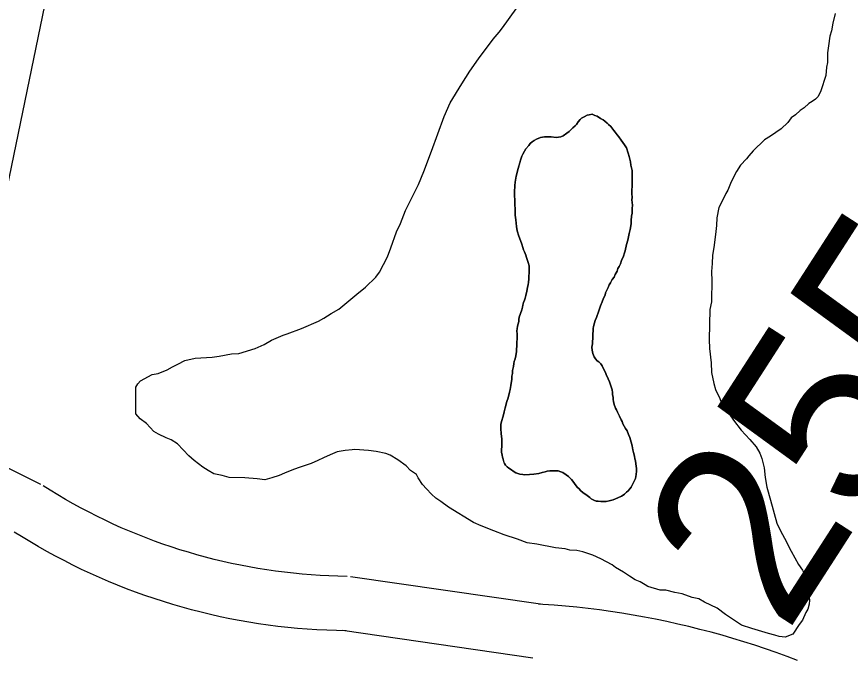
# Model space of a CAD drawing. Extents: x 3263578 to 3301413, y 764927 to 798602.
# Drawn here: x 3276788.7 to 3277248.3, y 783423.4 to 783777 of the extents above; entities that cross this region are included whole.
import ezdxf

# ---------------------------------------------------------------- set-up
doc = ezdxf.new("R2010")
doc.units = 0
for name, color, linetype in [('V-ROAD-CNTR', 7, 'Continuous'), ('V-SITE-VEGE', 7, 'Continuous'), ('V-SURV-IDEN', 7, 'Continuous'), ('V-TOPO-SHOR', 7, 'Continuous')]:
    doc.layers.add(name, color=color, linetype=linetype)

msp = doc.modelspace()

# ---------------------------------------------------------------- linework, layer by layer
at = {"layer": 'V-ROAD-CNTR'}
for points in [[(3276802.07, 783519.11), (3276440.01, 783700.93), (3275924.72, 783949.54)], [(3276970.83, 783468.56), (3276965.78, 783468.66), (3276960.86, 783468.83), (3276955.94, 783469.07), (3276951.02, 783469.39), (3276946.11, 783469.79), (3276941.21, 783470.26), (3276936.31, 783470.81), (3276931.43, 783471.44), (3276926.55, 783472.14), (3276921.69, 783472.92), (3276916.83, 783473.77), (3276911.99, 783474.69), (3276907.17, 783475.7), (3276902.36, 783476.77), (3276897.57, 783477.92), (3276892.8, 783479.15), (3276888.05, 783480.45), (3276883.32, 783481.82), (3276878.61, 783483.27), (3276873.92, 783484.79), (3276869.26, 783486.38), (3276864.62, 783488.04), (3276860.01, 783489.77), (3276855.43, 783491.58), (3276850.87, 783493.46), (3276846.35, 783495.4), (3276841.85, 783497.42), (3276837.39, 783499.51), (3276832.96, 783501.66), (3276828.56, 783503.89), (3276824.2, 783506.18), (3276819.88, 783508.54), (3276815.59, 783510.97), (3276811.34, 783513.46), (3276807.12, 783516.02), (3276803.31, 783518.41)], [(3276970.26, 783438.57), (3276964.99, 783438.67), (3276959.6, 783438.85), (3276954.22, 783439.12), (3276948.84, 783439.47), (3276943.46, 783439.91), (3276938.09, 783440.43), (3276932.74, 783441.03), (3276927.39, 783441.71), (3276922.05, 783442.48), (3276916.73, 783443.33), (3276911.42, 783444.26), (3276906.12, 783445.27), (3276900.84, 783446.37), (3276895.58, 783447.55), (3276890.34, 783448.81), (3276885.11, 783450.15), (3276879.91, 783451.57), (3276874.74, 783453.07), (3276869.58, 783454.66), (3276864.45, 783456.32), (3276859.35, 783458.06), (3276854.27, 783459.88), (3276849.23, 783461.78), (3276844.21, 783463.75), (3276839.23, 783465.81), (3276834.27, 783467.94), (3276829.35, 783470.15), (3276824.47, 783472.43), (3276819.62, 783474.79), (3276814.81, 783477.23), (3276810.04, 783479.73), (3276805.3, 783482.32), (3276800.61, 783484.97), (3276795.96, 783487.7), (3276791.36, 783490.49), (3276787.36, 783493.01)], [(3277077.55, 783453.17), (3276972.7, 783468.41)], [(3277219.23, 783422.2), (3277213.36, 783424.42), (3277207.45, 783426.57), (3277201.52, 783428.63), (3277195.56, 783430.62), (3277189.57, 783432.53), (3277183.56, 783434.36), (3277177.53, 783436.11), (3277171.47, 783437.78), (3277165.39, 783439.37), (3277159.3, 783440.88), (3277153.18, 783442.32), (3277147.04, 783443.67), (3277140.89, 783444.94), (3277134.72, 783446.13), (3277128.53, 783447.23), (3277122.34, 783448.26), (3277116.12, 783449.21), (3277109.9, 783450.07), (3277103.67, 783450.85), (3277097.42, 783451.55), (3277091.17, 783452.17), (3277084.91, 783452.7), (3277078.68, 783453.15), (3277076.34, 783453.3)], [(3277073.24, 783423.49), (3276968.39, 783438.72)]]:
    msp.add_lwpolyline(points, dxfattribs=at)
at = {"layer": 'V-SITE-VEGE'}
for points in [[(3277003.43, 783529.5), (3276998.88, 783532.82), (3276994.66, 783535.43), (3276992.18, 783536.21), (3276986.86, 783537.41), (3276982.59, 783537.87), (3276975.11, 783538.42), (3276973.68, 783538.26), (3276969.74, 783537.84), (3276965.45, 783537.23), (3276961.48, 783535.55), (3276957.87, 783533.85), (3276954.62, 783532.51), (3276951.01, 783530.81), (3276944.9, 783528.83), (3276941.29, 783527.49), (3276936.24, 783525.48), (3276933.36, 783524.12), (3276929.4, 783522.79), (3276925.45, 783521.82), (3276921.18, 783522.29), (3276914.41, 783522.81), (3276905.85, 783523.03), (3276901.96, 783524.2), (3276897.34, 783525.03), (3276894.17, 783526.89), (3276891.36, 783528.74), (3276886.46, 783532.44), (3276883.67, 783535), (3276877.41, 783541.58), (3276873.9, 783543.81), (3276871.07, 783544.95), (3276866.84, 783546.84), (3276864.38, 783548.33), (3276860.21, 783552.72), (3276856.7, 783555.31), (3276854.28, 783558.22), (3276854.29, 783572.85), (3276855.4, 783574.61), (3276856.87, 783576.36), (3276863.38, 783579.76), (3276866.61, 783580.4), (3276871.66, 783582.41), (3276874.55, 783584.12), (3276877.44, 783585.47), (3276881.42, 783587.52), (3276887.16, 783588.8), (3276896.45, 783589.28), (3276900.39, 783589.9), (3276907.2, 783591.15), (3276911.14, 783591.41), (3276920.12, 783594.04), (3276925.18, 783596.41), (3276929.16, 783598.81), (3276935.65, 783601.5), (3276937.81, 783602.16), (3276945.74, 783605.17), (3276955.12, 783609.22), (3276957.98, 783610.93), (3276962, 783613.33), (3276966.35, 783615.72), (3276976.19, 783624.03), (3276980.92, 783627.84), (3276986.77, 783633.4), (3276988.63, 783636.21), (3276993.12, 783644.66), (3276995.03, 783649.61), (3276998.11, 783658.45), (3277000.36, 783663.04), (3277003.04, 783670.11), (3277010.18, 783684.56), (3277013.21, 783691.62), (3277017.42, 783702.94), (3277024.32, 783722.03), (3277027.72, 783729.44), (3277034.06, 783739.98), (3277038.51, 783747.01), (3277043.32, 783753.67), (3277051.44, 783764.53), (3277054.75, 783768.37), (3277056.5, 783770.82), (3277064, 783781.34)], [(3277239.86, 783778.71), (3277238.65, 783773.39), (3277237.83, 783769.13), (3277237.05, 783766.29), (3277236.2, 783760.96), (3277235.75, 783757.05), (3277235.61, 783751.7), (3277235.19, 783749.21), (3277234.72, 783744.58), (3277232.01, 783736.09), (3277230.5, 783732.91), (3277229.04, 783731.52), (3277227.22, 783730.14), (3277225.41, 783729.12), (3277222.85, 783726.68), (3277220.68, 783725.31), (3277218.12, 783722.88), (3277215.58, 783721.16), (3277213.73, 783718.7), (3277210.07, 783715.23), (3277207.17, 783713.16), (3277204.22, 783711.19), (3277201, 783709.03), (3277194.78, 783703.12), (3277192.22, 783700.33), (3277191.1, 783698.58), (3277187.8, 783695.09), (3277185.57, 783691.58)], [(3277106.04, 783596.74), (3277106.41, 783605.08), (3277106.75, 783606.18), (3277107.28, 783608.21), (3277107.63, 783609.62), (3277108.3, 783611.18), (3277108.64, 783612.27), (3277109.31, 783613.83), (3277109.65, 783614.93), (3277110.16, 783616.49), (3277110.51, 783617.58), (3277111.51, 783619.92), (3277112.19, 783621.95), (3277113.02, 783623.51), (3277113.36, 783624.76), (3277114.7, 783627.72), (3277115.36, 783629.28), (3277116.02, 783630.36), (3277117.02, 783632.23), (3277117.99, 783633.46), (3277118.66, 783634.86), (3277119.65, 783636.73), (3277120.16, 783638.14), (3277120.82, 783639.38), (3277121.49, 783640.78), (3277122.16, 783642.66), (3277123.17, 783644.99), (3277123.84, 783646.87), (3277124.19, 783647.96), (3277124.9, 783651.41), (3277125.59, 783653.75), (3277126.31, 783657.52), (3277126.84, 783659.71), (3277127.39, 783662.84), (3277127.44, 783664.58), (3277127.66, 783667.09), (3277128.01, 783668.66), (3277128.08, 783671.18), (3277128.12, 783673.07), (3277127.88, 783676.07), (3277127.92, 783677.33), (3277127.81, 783679.53), (3277127.87, 783681.58), (3277128.07, 783683.46), (3277127.98, 783685.99), (3277128.02, 783687.72), (3277127.93, 783690.56), (3277127.98, 783692.29), (3277127.26, 783695.14), (3277126.99, 783697.04), (3277126.28, 783699.9), (3277125.85, 783701.8), (3277124.82, 783704.66), (3277123.76, 783706.42), (3277121.94, 783708.98), (3277120.56, 783710.75), (3277119.65, 783711.88), (3277118.58, 783713.32), (3277117.82, 783714.29), (3277116.29, 783716.37), (3277114.9, 783717.51), (3277114.14, 783718.32), (3277112.91, 783719.45), (3277111.98, 783720.1), (3277110.58, 783720.93), (3277108.71, 783722.08), (3277107.47, 783722.58), (3277105.91, 783723.25), (3277104.33, 783722.97), (3277103.22, 783722.69), (3277101.46, 783721.79), (3277100.03, 783721.04), (3277099.38, 783720.26), (3277098.24, 783719.03), (3277097.26, 783717.64), (3277096.61, 783716.87), (3277095.33, 783715.8), (3277094.35, 783714.72), (3277093.22, 783713.65), (3277091.94, 783712.73), (3277090.02, 783711.36), (3277088.74, 783710.76), (3277086.05, 783710.36), (3277083.38, 783710.74), (3277081.34, 783710.79), (3277079.6, 783710.84), (3277077.55, 783710.41), (3277075.32, 783709.53), (3277073.88, 783708.77), (3277072.92, 783708.01), (3277071.79, 783707.09), (3277070.98, 783706.01), (3277069.35, 783704.16), (3277068.69, 783702.92), (3277067.71, 783701.21), (3277067.2, 783700.12), (3277066.52, 783697.93), (3277066.01, 783696.53), (3277065.15, 783693.4), (3277064.09, 783689.01), (3277063.54, 783685.88)], [(3277185.57, 783691.58), (3277182.58, 783685.94), (3277180.68, 783681.35), (3277179.56, 783679.59), (3277177.3, 783674.66), (3277175.8, 783671.84), (3277174.58, 783666.16), (3277174.48, 783661.88), (3277174, 783656.89), (3277173.1, 783649.78), (3277172.28, 783645.52), (3277172.17, 783640.88), (3277171.7, 783636.61), (3277171.67, 783635.54), (3277171.95, 783632.32), (3277171.64, 783619.84), (3277170.82, 783615.58), (3277170.41, 783599.18), (3277170.64, 783594.17), (3277171.51, 783586.3), (3277171.73, 783580.94), (3277173, 783574.84), (3277174, 783571.61), (3277176.37, 783566.55), (3277176.7, 783565.47), (3277178.41, 783562.58), (3277181.51, 783558.21), (3277183.92, 783554.59), (3277188.06, 783549.13), (3277192.93, 783544.01), (3277196.4, 783540), (3277198.45, 783536.38), (3277199.45, 783533.5), (3277200.75, 783528.47), (3277201.33, 783523.1), (3277202.26, 783517.73), (3277204.22, 783510.54), (3277207.83, 783497.96), (3277209.52, 783493.99), (3277213.18, 783487.28), (3277213.27, 783487.12), (3277215.65, 783482.42), (3277219.75, 783475.18), (3277221.81, 783471.92), (3277223.51, 783468.66), (3277224.83, 783464.35), (3277225.1, 783460.77), (3277225.68, 783455.4), (3277225.62, 783453.26), (3277224.84, 783450.43), (3277223.72, 783448.67), (3277221.83, 783444.44), (3277219.99, 783441.99), (3277216.64, 783436.72), (3277212.32, 783435.04), (3277209.12, 783435.48), (3277206.64, 783436.25), (3277203.09, 783437.06), (3277193.89, 783439.79), (3277188.22, 783441.71), (3277179.45, 783447.64), (3277174.89, 783450.97), (3277167.84, 783454.36), (3277164.68, 783456.22), (3277161.13, 783457.02), (3277155.47, 783458.95), (3277151.56, 783459.76), (3277146.59, 783460.96), (3277143.39, 783461.04), (3277136.66, 783462.99), (3277135.21, 783463.88), (3277132.44, 783465.59), (3277129.61, 783466.74), (3277126.45, 783468.6), (3277123.29, 783470.82), (3277118.72, 783473.43), (3277116.97, 783474.9), (3277110.63, 783478.28), (3277106.4, 783480.17), (3277100.74, 783482.09), (3277097.54, 783482.89), (3277093.62, 783482.99), (3277091.14, 783483.76), (3277085.8, 783484.25), (3277075.5, 783486.29), (3277070.17, 783487.14), (3277064.87, 783489.06), (3277057.43, 783491.39), (3277051.78, 783493.67), (3277044.71, 783496.34), (3277040.48, 783498.23), (3277026.77, 783506.79), (3277022.56, 783509.75), (3277019.76, 783511.6), (3277017.31, 783513.8), (3277014.53, 783516.73), (3277012.46, 783519.28), (3277010.05, 783522.91), (3277009.02, 783524.72), (3277005.87, 783526.94), (3277003.43, 783529.5)], [(3277063.54, 783685.88), (3277063.33, 783683.83), (3277063.09, 783680.53), (3277063.04, 783678.64), (3277063.28, 783675.64), (3277063.38, 783673.28), (3277063.48, 783671.07), (3277063.55, 783667.6), (3277063.81, 783665.07), (3277064.19, 783661.44), (3277064.59, 783658.91), (3277065.47, 783656.05), (3277065.92, 783655.1), (3277067.25, 783651.59), (3277067.67, 783649.7), (3277068.12, 783648.58), (3277068.56, 783647.31), (3277069.3, 783645.56), (3277069.74, 783644.29), (3277070.33, 783642.7), (3277070.62, 783641.59), (3277071.2, 783639.68), (3277071.15, 783637.48), (3277071.27, 783636.21), (3277071.05, 783633.54), (3277071.02, 783632.44), (3277070.81, 783630.55), (3277070.63, 783629.46), (3277070.27, 783627.73), (3277069.91, 783625.69), (3277069.37, 783623.34), (3277069.02, 783621.78), (3277068.68, 783620.68), (3277068.17, 783619.43), (3277067.66, 783618.03), (3277067.48, 783616.93), (3277067.13, 783615.52), (3277066.45, 783613.49), (3277065.77, 783611.46), (3277065.57, 783610.05), (3277065.55, 783608.95), (3277064.85, 783606.44), (3277064.66, 783605.03), (3277064.48, 783603.93), (3277064.59, 783602.04), (3277064.54, 783600.46), (3277064.67, 783599.04), (3277064.48, 783597.94), (3277064.45, 783596.69), (3277064.42, 783595.58), (3277064.22, 783593.54), (3277064.19, 783592.44), (3277063.81, 783590.08), (3277063.46, 783588.36), (3277062.95, 783586.95), (3277062.76, 783585.86), (3277062.56, 783584.29), (3277062.03, 783581.94), (3277061.99, 783580.36), (3277061.64, 783578.8), (3277061.6, 783577.07), (3277061.23, 783575.03), (3277061.04, 783573.77), (3277060.67, 783571.57), (3277060.32, 783570.01), (3277059.61, 783567.03), (3277058.93, 783564.84), (3277058.05, 783561.4), (3277057.52, 783559.21), (3277056.83, 783556.86), (3277055.97, 783553.89), (3277055.62, 783552.32), (3277055.59, 783551.22), (3277055.56, 783550.12), (3277055.8, 783547.12), (3277056.21, 783544.43), (3277056.18, 783543.33), (3277056.14, 783541.75), (3277056.11, 783540.5), (3277056.05, 783538.13), (3277056.02, 783537.03), (3277056.29, 783535.29), (3277056.58, 783534.18), (3277056.87, 783533.07), (3277057.15, 783531.96), (3277057.6, 783530.69), (3277058.21, 783529.89), (3277059.13, 783528.92), (3277060.06, 783528.27), (3277061.45, 783527.29), (3277062.38, 783526.47), (3277063.93, 783525.65), (3277066.12, 783524.96), (3277067.69, 783524.77), (3277068.79, 783524.58), (3277071.31, 783524.68), (3277073.83, 783524.93), (3277076.52, 783525.17), (3277078.43, 783525.76), (3277080.01, 783526.19), (3277081.12, 783526.48)], [(3277081.12, 783526.48), (3277082.54, 783526.76), (3277083.65, 783526.73), (3277085.38, 783526.68), (3277087.11, 783526.64), (3277088.68, 783526.13), (3277089.77, 783525.79), (3277091.63, 783524.48), (3277092.87, 783523.66), (3277093.63, 783522.85), (3277094.56, 783521.89), (3277095.77, 783520.28), (3277096.53, 783519.16), (3277097.91, 783517.55), (3277098.68, 783516.9), (3277099.76, 783515.77), (3277100.84, 783514.8), (3277103.16, 783513.16), (3277104.71, 783512.02), (3277105.47, 783511.21), (3277106.87, 783510.55), (3277108.12, 783510.05), (3277109.22, 783510.02), (3277110.64, 783509.83), (3277112.53, 783509.78), (3277113.63, 783509.91), (3277115.37, 783510.18), (3277117.59, 783510.75), (3277120.14, 783511.79), (3277122.05, 783512.85), (3277123.01, 783513.29), (3277123.81, 783513.9), (3277124.94, 783514.98), (3277125.75, 783515.74), (3277126.72, 783516.83), (3277127.38, 783517.76), (3277128.7, 783520.24), (3277129.36, 783521.48), (3277129.86, 783522.58), (3277130.23, 783524.77), (3277130.43, 783526.5), (3277130.47, 783527.92), (3277130.06, 783530.6), (3277129.79, 783532.19), (3277129.5, 783533.3), (3277129.22, 783534.72), (3277128.8, 783536.78), (3277128.36, 783538.21), (3277127.95, 783540.58), (3277127.52, 783542.48), (3277126.65, 783545.18), (3277125.9, 783546.78), (3277125.32, 783548.68), (3277124.4, 783549.97), (3277122.9, 783552.68), (3277122.46, 783553.95), (3277122.01, 783554.91), (3277120.95, 783556.83), (3277119.91, 783559.06), (3277119.31, 783560.33), (3277118.86, 783561.29), (3277118.12, 783563.36), (3277117.69, 783564.94), (3277117.56, 783566.05), (3277117.43, 783567.15), (3277117.16, 783568.74), (3277117.18, 783569.84), (3277116.91, 783571.42), (3277116.62, 783572.53), (3277116.03, 783574.12), (3277115.44, 783575.71), (3277114.7, 783577.46), (3277113.65, 783579.85), (3277113.21, 783580.97), (3277112.46, 783582.56), (3277111.41, 783584.63), (3277110.81, 783585.6), (3277109.57, 783586.73), (3277108.65, 783587.38), (3277107.72, 783588.35), (3277107.12, 783589.47), (3277106.38, 783591.38), (3277105.96, 783593.28), (3277105.84, 783594.86), (3277106.04, 783596.74)]]:
    msp.add_lwpolyline(points, dxfattribs=at)
at = {"layer": 'V-TOPO-SHOR'}
for points in [[(3276754.02, 783540.9), (3276873.89, 784120.91), (3276890.35, 784195.44), (3276925.02, 784618.61)], [(3277081.34, 783710.79), (3277083.38, 783710.74), (3277086.05, 783710.36), (3277088.74, 783710.76), (3277090.02, 783711.36), (3277091.94, 783712.73), (3277093.22, 783713.64), (3277094.35, 783714.72), (3277095.33, 783715.8), (3277096.61, 783716.87), (3277097.26, 783717.64), (3277098.24, 783719.03), (3277099.38, 783720.26), (3277100.02, 783721.03), (3277101.46, 783721.79), (3277103.22, 783722.69), (3277104.33, 783722.97), (3277105.91, 783723.25), (3277107.47, 783722.58), (3277108.72, 783722.08), (3277110.58, 783720.93), (3277111.98, 783720.1), (3277112.9, 783719.45), (3277114.14, 783718.32), (3277114.9, 783717.51), (3277116.29, 783716.37), (3277117.82, 783714.29), (3277118.58, 783713.32), (3277119.65, 783711.88), (3277120.56, 783710.75), (3277121.94, 783708.98), (3277123.76, 783706.42), (3277124.82, 783704.66), (3277125.85, 783701.8), (3277126.28, 783699.9), (3277126.99, 783697.04), (3277127.26, 783695.14), (3277127.98, 783692.29), (3277127.93, 783690.56), (3277128.02, 783687.72), (3277127.98, 783685.99), (3277128.07, 783683.47), (3277127.87, 783681.58), (3277127.81, 783679.53), (3277127.92, 783677.33), (3277127.88, 783676.07), (3277128.12, 783673.07), (3277128.08, 783671.18), (3277128.01, 783668.66), (3277127.66, 783667.09), (3277127.44, 783664.58), (3277127.4, 783662.84), (3277126.84, 783659.71), (3277126.32, 783657.52), (3277125.59, 783653.75), (3277124.9, 783651.41), (3277124.19, 783647.96), (3277123.84, 783646.87), (3277123.17, 783644.99), (3277122.16, 783642.65), (3277121.48, 783640.78), (3277120.82, 783639.38), (3277120.16, 783638.14), (3277119.65, 783636.73), (3277118.66, 783634.86), (3277117.99, 783633.46), (3277117.02, 783632.23), (3277116.02, 783630.36), (3277115.37, 783629.28), (3277114.7, 783627.72), (3277113.36, 783624.76), (3277113.02, 783623.51), (3277112.19, 783621.95), (3277111.51, 783619.92), (3277110.5, 783617.58), (3277110.16, 783616.49), (3277109.65, 783614.93), (3277109.31, 783613.83), (3277108.64, 783612.27), (3277108.29, 783611.18), (3277107.63, 783609.62), (3277107.27, 783608.21), (3277106.75, 783606.18), (3277106.41, 783605.08), (3277106.04, 783596.74)], [(3277057.16, 783531.96), (3277056.87, 783533.07), (3277056.58, 783534.18), (3277056.29, 783535.29), (3277056.02, 783537.03), (3277056.05, 783538.13), (3277056.11, 783540.49), (3277056.14, 783541.75), (3277056.18, 783543.33), (3277056.21, 783544.43), (3277055.8, 783547.12), (3277055.56, 783550.12), (3277055.59, 783551.22), (3277055.62, 783552.32), (3277055.97, 783553.89), (3277056.83, 783556.86), (3277057.52, 783559.21), (3277058.05, 783561.4), (3277058.93, 783564.84), (3277059.61, 783567.03), (3277060.32, 783570.01), (3277060.67, 783571.57), (3277061.04, 783573.77), (3277061.23, 783575.02), (3277061.6, 783577.06), (3277061.64, 783578.79), (3277061.99, 783580.36), (3277062.03, 783581.94), (3277062.57, 783584.29), (3277062.76, 783585.86), (3277062.95, 783586.95), (3277063.45, 783588.36), (3277063.81, 783590.08), (3277064.19, 783592.44), (3277064.21, 783593.54), (3277064.42, 783595.58), (3277064.45, 783596.68), (3277064.48, 783597.94), (3277064.67, 783599.04), (3277064.55, 783600.46), (3277064.59, 783602.04), (3277064.48, 783603.93), (3277064.66, 783605.03), (3277064.85, 783606.44), (3277065.55, 783608.95), (3277065.57, 783610.05), (3277065.77, 783611.46), (3277066.45, 783613.49), (3277067.13, 783615.52), (3277067.48, 783616.93), (3277067.67, 783618.03), (3277068.17, 783619.43), (3277068.68, 783620.68), (3277069.02, 783621.78), (3277069.37, 783623.34), (3277069.91, 783625.69), (3277070.27, 783627.73), (3277070.63, 783629.45), (3277070.81, 783630.55), (3277071.02, 783632.44), (3277071.05, 783633.54), (3277071.27, 783636.21), (3277071.15, 783637.48), (3277071.2, 783639.68), (3277070.62, 783641.58), (3277070.33, 783642.69), (3277069.74, 783644.29), (3277069.3, 783645.56), (3277068.56, 783647.31), (3277068.12, 783648.58), (3277067.67, 783649.69), (3277067.25, 783651.59), (3277065.92, 783655.09), (3277065.47, 783656.05), (3277064.6, 783658.91), (3277064.19, 783661.44), (3277063.81, 783665.07), (3277063.55, 783667.6), (3277063.48, 783671.07), (3277063.38, 783673.28), (3277063.28, 783675.64), (3277063.04, 783678.64), (3277063.09, 783680.53), (3277063.33, 783683.83), (3277063.54, 783685.87), (3277064.09, 783689.01), (3277065.15, 783693.39), (3277066.01, 783696.52), (3277066.52, 783697.93), (3277067.2, 783700.12), (3277067.71, 783701.21), (3277068.69, 783702.92), (3277069.35, 783704.16), (3277070.98, 783706.01), (3277071.79, 783707.09), (3277072.92, 783708.01), (3277073.88, 783708.77), (3277075.32, 783709.52), (3277077.55, 783710.41), (3277079.6, 783710.83), (3277081.34, 783710.79)], [(3277106.04, 783596.74), (3277105.84, 783594.86), (3277105.96, 783593.28), (3277106.38, 783591.38), (3277107.12, 783589.47), (3277107.72, 783588.35), (3277108.64, 783587.38), (3277109.57, 783586.73), (3277110.8, 783585.6), (3277111.41, 783584.63), (3277112.46, 783582.56), (3277113.21, 783580.96), (3277113.66, 783579.85), (3277114.7, 783577.46), (3277115.44, 783575.71), (3277116.03, 783574.12), (3277116.62, 783572.53), (3277116.91, 783571.42), (3277117.18, 783569.84), (3277117.16, 783568.74), (3277117.43, 783567.15), (3277117.56, 783566.05), (3277117.69, 783564.94), (3277118.12, 783563.36), (3277118.86, 783561.29), (3277119.31, 783560.33), (3277119.91, 783559.06), (3277120.95, 783556.83), (3277122.01, 783554.91), (3277122.46, 783553.95), (3277122.9, 783552.68), (3277124.41, 783549.96), (3277125.32, 783548.68), (3277125.9, 783546.78), (3277126.65, 783545.18), (3277127.52, 783542.48), (3277127.95, 783540.58), (3277128.36, 783538.21), (3277128.8, 783536.78), (3277129.22, 783534.72), (3277129.5, 783533.3), (3277129.79, 783532.19), (3277130.06, 783530.6), (3277130.47, 783527.92), (3277130.43, 783526.5), (3277130.23, 783524.77), (3277129.86, 783522.58), (3277129.36, 783521.48), (3277128.7, 783520.24), (3277127.38, 783517.75), (3277126.72, 783516.82), (3277125.75, 783515.74), (3277124.94, 783514.98), (3277123.81, 783513.9), (3277123.01, 783513.29), (3277122.05, 783512.84), (3277120.14, 783511.79), (3277117.59, 783510.75), (3277115.37, 783510.18), (3277113.63, 783509.91), (3277112.52, 783509.78), (3277110.63, 783509.82), (3277109.22, 783510.02), (3277108.12, 783510.04), (3277106.87, 783510.55), (3277105.47, 783511.21), (3277104.7, 783512.02), (3277103.16, 783513.16), (3277100.83, 783514.79), (3277099.76, 783515.77), (3277098.68, 783516.9), (3277097.91, 783517.55), (3277096.53, 783519.16), (3277095.77, 783520.28), (3277094.55, 783521.89), (3277093.63, 783522.85), (3277092.87, 783523.66), (3277091.63, 783524.48), (3277089.77, 783525.79), (3277088.67, 783526.13), (3277087.11, 783526.64), (3277085.38, 783526.68), (3277083.65, 783526.73), (3277082.55, 783526.76), (3277081.12, 783526.47), (3277080.01, 783526.19), (3277078.43, 783525.76), (3277076.52, 783525.17), (3277073.84, 783524.93), (3277071.31, 783524.67), (3277068.79, 783524.58), (3277067.69, 783524.76), (3277066.12, 783524.96), (3277063.93, 783525.65), (3277062.37, 783526.47), (3277061.45, 783527.28), (3277060.06, 783528.26), (3277059.13, 783528.92), (3277058.21, 783529.89), (3277057.6, 783530.69), (3277057.16, 783531.96)]]:
    msp.add_lwpolyline(points, dxfattribs=at)

# ---------------------------------------------------------------- texts
at = {"layer": 'V-SURV-IDEN'}
msp.add_text('2556+20.9', height=100, rotation=57.17, dxfattribs=at).set_placement((3277212.68, 783436.11))

doc.saveas('drawing.dxf')
